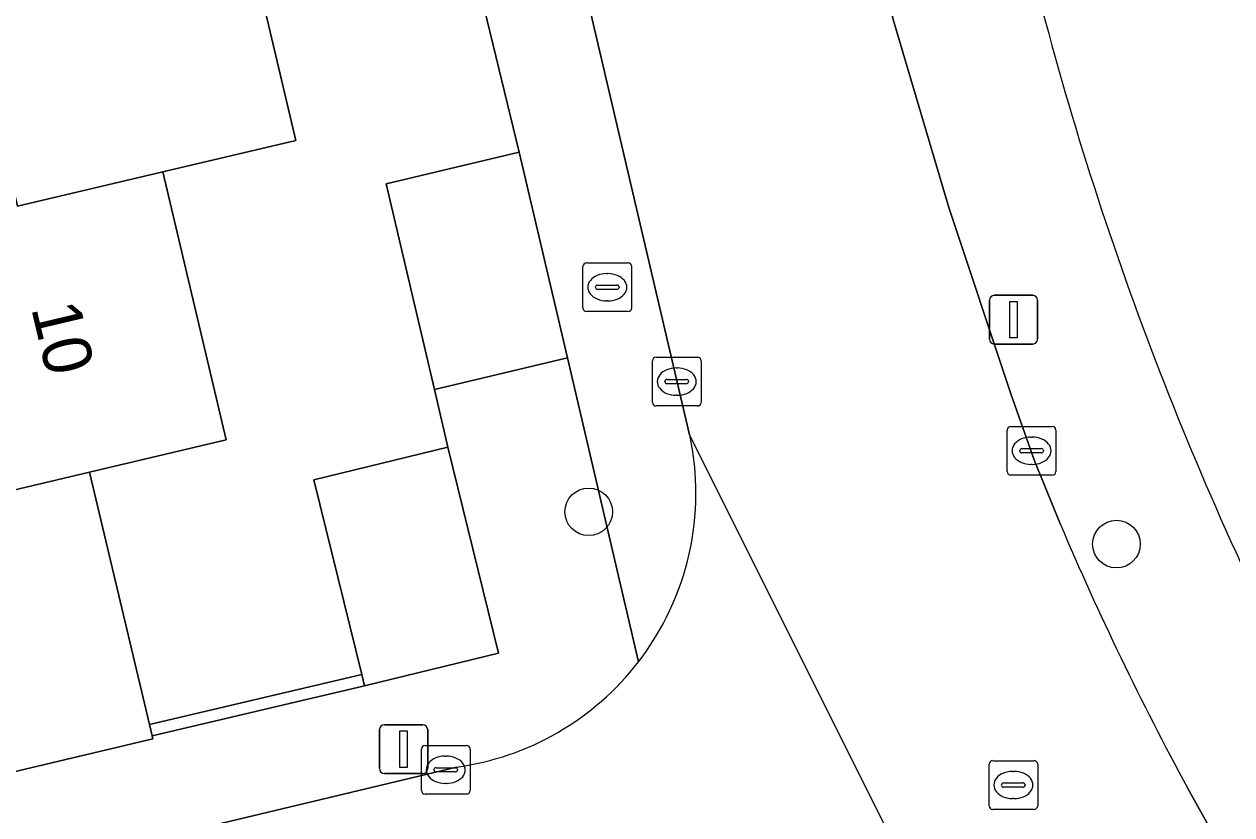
# Model space of a CAD drawing. Extents: x 158031 to 159244, y 380104 to 381214.
# Drawn here: x 158660.67 to 158685.5, y 380520.57 to 380536.8 of the extents above; entities that cross this region are included whole.
import ezdxf

# ---------------------------------------------------------------- set-up
doc = ezdxf.new("R2010")
doc.units = 0
for name, color, linetype in [('IMGEO_Boom', 7, 'Continuous'), ('IMGEO_Brandkraan', 7, 'Continuous'), ('IMGEO_Erf', 7, 'Continuous'), ('IMGEO_Kolk', 7, 'Continuous'), ('IMGEO_Lichtmast', 7, 'Continuous'), ('IMGEO_Muur', 7, 'Continuous'), ('IMGEO_Pand', 7, 'Continuous'), ('IMGEO_Pand_nummerreeks', 7, 'Continuous'), ('IMGEO_Rijbaan_lokaal_open', 7, 'Continuous'), ('IMGEO_Rioolput', 7, 'Continuous'), ('IMGEO_Voetpad_open', 7, 'Continuous')]:
    doc.layers.add(name, color=color, linetype=linetype)

msp = doc.modelspace()

# ---------------------------------------------------------------- linework, layer by layer
at = {"layer": 'IMGEO_Boom'}
for centre in [(158672.277, 380526.79), (158683.124, 380526.127)]:
    msp.add_circle(centre, 0.489, dxfattribs=at)
at = {"layer": 'IMGEO_Brandkraan'}
for p, q in [((158672.234, 380531.902), (158673.086, 380531.902)), ((158672.159, 380530.976), (158672.159, 380531.828)), ((158672.647, 380531.682), (158672.672, 380531.682)), ((158673.16, 380531.828), (158673.16, 380530.976)), ((158672.418, 380531.396), (158672.418, 380531.408)), ((158672.856, 380531.359), (158672.458, 380531.359)), ((158672.461, 380531.445), (158672.859, 380531.445)), ((158672.902, 380531.408), (158672.902, 380531.396)), ((158672.67, 380531.122), (158672.645, 380531.122)), ((158673.086, 380530.902), (158672.234, 380530.902))]:
    msp.add_line(p, q, dxfattribs=at)
for points in [[(158672.234, 380531.902), (158673.086, 380531.902)], [(158672.159, 380530.976), (158672.159, 380531.828)], [(158673.16, 380531.828), (158673.16, 380530.976)], [(158673.086, 380530.902), (158672.234, 380530.902)]]:
    msp.add_lwpolyline(points, dxfattribs=at)
for centre, radius, start, end in [((158672.236, 380531.826), 0.0765, 91.552, 178.448), ((158672.236, 380531.826), 0.0765, 91.552, 178.448), ((158673.084, 380531.826), 0.0765, 1.552, 88.448), ((158673.084, 380531.826), 0.0765, 1.552, 88.448), ((158672.458, 380531.405), 0.0403, 85.8775, 175.7526), ((158672.455, 380531.395), 0.0366, 178.938, 274.7102), ((158672.859, 380531.402), 0.043, 264.8664, 352.4533), ((158672.863, 380531.407), 0.0386, 1.7309, 96.639), ((158672.236, 380530.978), 0.0765, 181.552, 268.448), ((158672.236, 380530.978), 0.0765, 181.552, 268.448), ((158673.084, 380530.978), 0.0765, 271.552, 358.448), ((158673.084, 380530.978), 0.0765, 271.552, 358.448)]:
    msp.add_arc(centre, radius, start, end, dxfattribs=at)
for centre, major_axis, ratio, start_param, end_param in [((158672.646, 380531.402), (-0.387, 0.002), 0.722429, 4.712389, 7.853982), ((158672.671, 380531.402), (-0.39, 0.002), 0.717154, 1.570796, 4.712389)]:
    msp.add_ellipse(centre, major_axis=major_axis, ratio=ratio, start_param=start_param, end_param=end_param, dxfattribs=at)
at = {"layer": 'IMGEO_Erf'}
msp.add_lwpolyline([(158664.988, 380539.78), (158666.257, 380534.419), (158663.523, 380533.772), (158664.826, 380528.268), (158662.018, 380527.603), (158663.252, 380522.422), (158667.613, 380523.447), (158666.625, 380527.447), (158669.38, 380528.119), (158669.106, 380529.299), (158668.117, 380533.525), (158670.85, 380534.179), (158669.59, 380539.365)], dxfattribs=at)
msp.add_arc((158748.988, 380554.883), 69.695, 194.16391, 207.41437, dxfattribs=at)
at = {"layer": 'IMGEO_Kolk'}
for p, q in [((158673.586, 380529.038), (158673.586, 380529.89)), ((158673.661, 380529.964), (158674.513, 380529.964)), ((158674.587, 380529.89), (158674.587, 380529.038)), ((158674.074, 380529.744), (158674.099, 380529.744)), ((158673.845, 380529.458), (158673.845, 380529.47)), ((158674.283, 380529.421), (158673.885, 380529.421)), ((158673.888, 380529.507), (158674.286, 380529.507)), ((158674.329, 380529.47), (158674.329, 380529.458)), ((158674.097, 380529.184), (158674.072, 380529.184)), ((158674.513, 380528.964), (158673.661, 380528.964)), ((158680.879, 380527.618), (158680.879, 380528.47)), ((158680.954, 380528.544), (158681.806, 380528.544)), ((158681.88, 380528.47), (158681.88, 380527.618)), ((158681.367, 380528.324), (158681.392, 380528.324)), ((158681.138, 380528.038), (158681.138, 380528.05)), ((158681.576, 380528.001), (158681.178, 380528.001)), ((158681.181, 380528.087), (158681.579, 380528.087)), ((158681.622, 380528.05), (158681.622, 380528.038)), ((158681.39, 380527.764), (158681.365, 380527.764)), ((158681.806, 380527.544), (158680.954, 380527.544)), ((158668.838, 380521.066), (158668.838, 380521.918)), ((158668.913, 380521.992), (158669.765, 380521.992)), ((158669.839, 380521.918), (158669.839, 380521.066)), ((158669.326, 380521.772), (158669.351, 380521.772)), ((158669.097, 380521.486), (158669.097, 380521.498)), ((158669.535, 380521.449), (158669.137, 380521.449)), ((158669.14, 380521.535), (158669.538, 380521.535)), ((158669.581, 380521.498), (158669.581, 380521.486)), ((158669.349, 380521.212), (158669.324, 380521.212)), ((158669.765, 380520.992), (158668.913, 380520.992))]:
    msp.add_line(p, q, dxfattribs=at)
for points in [[(158673.586, 380529.038), (158673.586, 380529.89)], [(158673.661, 380529.964), (158674.513, 380529.964)], [(158674.587, 380529.89), (158674.587, 380529.038)], [(158674.513, 380528.964), (158673.661, 380528.964)], [(158680.879, 380527.618), (158680.879, 380528.47)], [(158680.954, 380528.544), (158681.806, 380528.544)], [(158681.88, 380528.47), (158681.88, 380527.618)], [(158681.806, 380527.544), (158680.954, 380527.544)], [(158668.838, 380521.066), (158668.838, 380521.918)], [(158668.913, 380521.992), (158669.765, 380521.992)], [(158669.839, 380521.918), (158669.839, 380521.066)], [(158669.765, 380520.992), (158668.913, 380520.992)]]:
    msp.add_lwpolyline(points, dxfattribs=at)
for centre, radius, start, end in [((158673.663, 380529.888), 0.0765, 91.552, 178.448), ((158673.663, 380529.888), 0.0765, 91.552, 178.448), ((158674.511, 380529.888), 0.0765, 1.552, 88.448), ((158674.511, 380529.888), 0.0765, 1.552, 88.448), ((158673.885, 380529.467), 0.0403, 85.8775, 175.7526), ((158673.882, 380529.457), 0.0366, 178.938, 274.7102), ((158674.286, 380529.464), 0.043, 264.8664, 352.4533), ((158674.29, 380529.469), 0.0386, 1.7309, 96.639), ((158673.663, 380529.04), 0.0765, 181.552, 268.448), ((158673.663, 380529.04), 0.0765, 181.552, 268.448), ((158674.511, 380529.04), 0.0765, 271.552, 358.448), ((158674.511, 380529.04), 0.0765, 271.552, 358.448), ((158680.956, 380528.468), 0.0765, 91.552, 178.448), ((158680.956, 380528.468), 0.0765, 91.552, 178.448), ((158681.804, 380528.468), 0.0765, 1.552, 88.448), ((158681.804, 380528.468), 0.0765, 1.552, 88.448), ((158681.178, 380528.047), 0.0403, 85.8775, 175.7526), ((158681.175, 380528.037), 0.0366, 178.938, 274.7102), ((158681.579, 380528.044), 0.043, 264.8664, 352.4533), ((158681.583, 380528.049), 0.0386, 1.7309, 96.639), ((158680.956, 380527.62), 0.0765, 181.552, 268.448), ((158680.956, 380527.62), 0.0765, 181.552, 268.448), ((158681.804, 380527.62), 0.0765, 271.552, 358.448), ((158681.804, 380527.62), 0.0765, 271.552, 358.448), ((158668.915, 380521.916), 0.0765, 91.552, 178.448), ((158668.915, 380521.916), 0.0765, 91.552, 178.448), ((158669.763, 380521.916), 0.0765, 1.552, 88.448), ((158669.763, 380521.916), 0.0765, 1.552, 88.448), ((158669.137, 380521.495), 0.0403, 85.8775, 175.7526), ((158669.134, 380521.485), 0.0366, 178.938, 274.7102), ((158669.538, 380521.492), 0.043, 264.8664, 352.4533), ((158669.542, 380521.497), 0.0386, 1.7309, 96.639), ((158668.915, 380521.068), 0.0765, 181.552, 268.448), ((158668.915, 380521.068), 0.0765, 181.552, 268.448), ((158669.763, 380521.068), 0.0765, 271.552, 358.448), ((158669.763, 380521.068), 0.0765, 271.552, 358.448)]:
    msp.add_arc(centre, radius, start, end, dxfattribs=at)
for centre, major_axis, ratio, start_param, end_param in [((158674.073, 380529.464), (-0.387, 0.002), 0.722429, 4.712389, 7.853982), ((158674.098, 380529.464), (-0.39, 0.002), 0.717154, 1.570796, 4.712389), ((158681.366, 380528.044), (-0.387, 0.002), 0.722429, 4.712389, 7.853982), ((158681.391, 380528.044), (-0.39, 0.002), 0.717154, 1.570796, 4.712389), ((158669.325, 380521.492), (-0.387, 0.002), 0.722429, 4.712389, 7.853982), ((158669.35, 380521.492), (-0.39, 0.002), 0.717154, 1.570796, 4.712389)]:
    msp.add_ellipse(centre, major_axis=major_axis, ratio=ratio, start_param=start_param, end_param=end_param, dxfattribs=at)
at = {"layer": 'IMGEO_Lichtmast'}
for p, q in [((158680.513, 380530.336), (158680.513, 380531.136)), ((158680.513, 380531.136), (158680.513, 380530.336)), ((158680.613, 380531.236), (158681.403, 380531.236)), ((158681.403, 380531.236), (158680.613, 380531.236)), ((158681.503, 380531.136), (158681.503, 380530.336)), ((158681.503, 380530.336), (158681.503, 380531.136)), ((158681.403, 380530.236), (158680.613, 380530.236)), ((158680.613, 380530.236), (158681.403, 380530.236)), ((158668.078, 380522.416), (158668.868, 380522.416)), ((158668.868, 380522.416), (158668.078, 380522.416)), ((158667.978, 380521.516), (158667.978, 380522.316)), ((158667.978, 380522.316), (158667.978, 380521.516)), ((158668.968, 380522.316), (158668.968, 380521.516)), ((158668.968, 380521.516), (158668.968, 380522.316)), ((158668.868, 380521.416), (158668.078, 380521.416)), ((158668.078, 380521.416), (158668.868, 380521.416))]:
    msp.add_line(p, q, dxfattribs=at)
for points in [[(158680.933, 380531.111), (158681.083, 380531.111), (158681.083, 380530.361), (158680.933, 380530.361), (158680.933, 380531.111)], [(158668.398, 380522.291), (158668.548, 380522.291), (158668.548, 380521.541), (158668.398, 380521.541), (158668.398, 380522.291)]]:
    msp.add_lwpolyline(points, dxfattribs=at)
for centre, start, end in [((158680.613, 380531.136), 90, 180), ((158680.613, 380531.136), 90, 180), ((158681.403, 380531.136), 0, 90), ((158681.403, 380531.136), 360, 90), ((158680.613, 380530.336), 180, 270), ((158680.613, 380530.336), 180, 270), ((158681.403, 380530.336), 270, 0), ((158681.403, 380530.336), 270, 0), ((158668.078, 380522.316), 90, 180), ((158668.078, 380522.316), 90, 180), ((158668.868, 380522.316), 0, 90), ((158668.868, 380522.316), 360, 90), ((158668.078, 380521.516), 180, 270), ((158668.078, 380521.516), 180, 270), ((158668.868, 380521.516), 270, 0), ((158668.868, 380521.516), 270, 0)]:
    msp.add_arc(centre, 0.1, start, end, dxfattribs=at)
at = {"layer": 'IMGEO_Muur'}
msp.add_lwpolyline([(158663.252, 380522.422), (158663.308, 380522.189), (158667.671, 380523.214), (158667.613, 380523.447)], close=True, dxfattribs=at)
at = {"layer": 'IMGEO_Pand'}
for points in [[(158665.611, 380543.062), (158655.58, 380540.691), (158656.825, 380535.43), (158659.811, 380536.136), (158660.537, 380533.065), (158663.523, 380533.772), (158666.257, 380534.419), (158664.988, 380539.78), (158666.313, 380540.094)], [(158655.25, 380529.297), (158658.233, 380530.003), (158658.972, 380526.882), (158662.018, 380527.603), (158664.826, 380528.268), (158663.523, 380533.772), (158660.537, 380533.065), (158659.811, 380536.136), (158656.825, 380535.43), (158653.959, 380534.752)], [(158670.85, 380534.179), (158668.117, 380533.525), (158669.106, 380529.299), (158671.839, 380529.953)], [(158655.25, 380529.297), (158652.326, 380528.605), (158653.686, 380522.859), (158656.55, 380523.537), (158657.23, 380520.681), (158663.321, 380522.131), (158663.308, 380522.189), (158663.252, 380522.422), (158662.018, 380527.603), (158658.972, 380526.882), (158658.233, 380530.003)], [(158667.671, 380523.214), (158670.426, 380523.886), (158669.38, 380528.119), (158666.625, 380527.447), (158667.613, 380523.447)]]:
    msp.add_lwpolyline(points, close=True, dxfattribs=at)
at = {"layer": 'IMGEO_Rijbaan_lokaal_open'}
for points in [[(158681.974, 380526.532), (158681.442, 380527.839), (158680.953, 380529.213), (158679.677, 380533.042), (158678.536, 380536.904), (158675.841, 380548.65)], [(158669.709, 380548.171), (158674.352, 380528.374), (158681.761, 380513.558)], [(158681.761, 380513.558), (158674.352, 380528.374)], [(158669.558, 380521.549), (158654.673, 380517.996), (158656.047, 380512.19), (158673.245, 380516.279)], [(158691.025, 380509.551), (158684.584, 380521.122)]]:
    msp.add_lwpolyline(points, dxfattribs=at)
for centre, radius, start, end in [((158668.808, 380527.175), 5.673, 322.3513, 12.2038), ((158739.653, 380551.024), 62.664, 203.0074, 208.50163), ((158668.801, 380527.179), 5.681, 277.6628, 322.3632)]:
    msp.add_arc(centre, radius, start, end, dxfattribs=at)
at = {"layer": 'IMGEO_Rioolput'}
for p, q in [((158680.58, 380521.679), (158681.432, 380521.679)), ((158680.505, 380520.753), (158680.505, 380521.605)), ((158680.993, 380521.459), (158681.018, 380521.459)), ((158681.506, 380521.605), (158681.506, 380520.753)), ((158680.764, 380521.173), (158680.764, 380521.185)), ((158680.807, 380521.222), (158681.205, 380521.222)), ((158681.248, 380521.185), (158681.248, 380521.173)), ((158681.202, 380521.136), (158680.804, 380521.136)), ((158681.432, 380520.679), (158680.58, 380520.679)), ((158681.016, 380520.899), (158680.991, 380520.899))]:
    msp.add_line(p, q, dxfattribs=at)
for points in [[(158680.58, 380521.679), (158681.432, 380521.679)], [(158680.505, 380520.753), (158680.505, 380521.605)], [(158681.506, 380521.605), (158681.506, 380520.753)], [(158681.432, 380520.679), (158680.58, 380520.679)]]:
    msp.add_lwpolyline(points, dxfattribs=at)
for centre, radius, start, end in [((158680.582, 380521.603), 0.0765, 91.552, 178.448), ((158680.582, 380521.603), 0.0765, 91.552, 178.448), ((158681.43, 380521.603), 0.0765, 1.552, 88.448), ((158681.43, 380521.603), 0.0765, 1.552, 88.448), ((158680.804, 380521.182), 0.0403, 85.8775, 175.7526), ((158680.801, 380521.172), 0.0366, 178.938, 274.7102), ((158681.205, 380521.179), 0.043, 264.8664, 352.4533), ((158681.209, 380521.184), 0.0386, 1.7309, 96.639), ((158680.582, 380520.755), 0.0765, 181.552, 268.448), ((158680.582, 380520.755), 0.0765, 181.552, 268.448), ((158681.43, 380520.755), 0.0765, 271.552, 358.448), ((158681.43, 380520.755), 0.0765, 271.552, 358.448)]:
    msp.add_arc(centre, radius, start, end, dxfattribs=at)
for centre, major_axis, ratio, start_param, end_param in [((158680.992, 380521.179), (-0.387, 0.002), 0.722429, 4.712389, 7.853982), ((158681.017, 380521.179), (-0.39, 0.002), 0.717154, 1.570796, 4.712389)]:
    msp.add_ellipse(centre, major_axis=major_axis, ratio=ratio, start_param=start_param, end_param=end_param, dxfattribs=at)
at = {"layer": 'IMGEO_Voetpad_open'}
for points in [[(158678.049, 380566.443), (158664.016, 380563.096), (158665.007, 380558.861), (158665.299, 380557.639), (158666.305, 380553.391), (158667.544, 380548.228), (158669.59, 380539.365), (158670.85, 380534.179), (158671.839, 380529.953), (158673.299, 380523.71)], [(158675.841, 380548.65), (158678.536, 380536.904), (158679.677, 380533.042), (158680.953, 380529.213), (158681.442, 380527.839), (158681.974, 380526.532)], [(158674.352, 380528.374), (158669.709, 380548.171)], [(158673.299, 380523.71), (158671.839, 380529.953), (158669.106, 380529.299), (158669.38, 380528.119), (158670.426, 380523.886), (158667.671, 380523.214), (158663.308, 380522.189), (158663.321, 380522.131), (158657.23, 380520.681), (158637.101, 380515.894)], [(158623.075, 380510.483), (158649.95, 380516.879), (158654.673, 380517.996), (158669.558, 380521.549)], [(158684.584, 380521.122), (158691.025, 380509.551), (158711.7, 380472.436)]]:
    msp.add_lwpolyline(points, dxfattribs=at)
for centre, radius, start, end in [((158748.988, 380554.883), 69.695, 194.16391, 207.41437), ((158668.808, 380527.175), 5.673, 322.3513, 12.2038), ((158739.653, 380551.024), 62.664, 203.0074, 208.50163), ((158668.801, 380527.179), 5.681, 277.6628, 322.3632)]:
    msp.add_arc(centre, radius, start, end, dxfattribs=at)

# ---------------------------------------------------------------- texts
at = {"layer": 'IMGEO_Pand_nummerreeks'}
msp.add_text('10', height=1, rotation=283.3188, dxfattribs=at).set_placement((158660.814, 380530.978))

doc.saveas('drawing.dxf')
